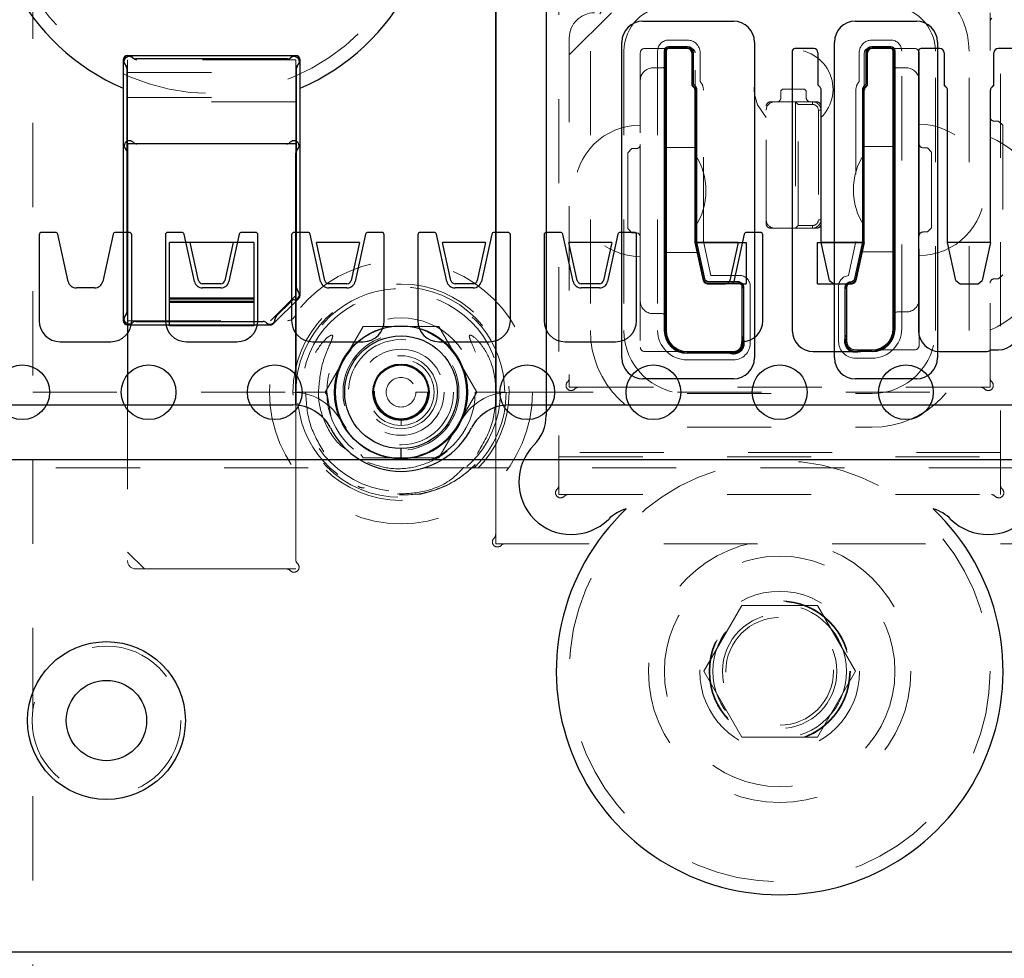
# Model space of a CAD drawing. Header units: inches. Extents: x 1880 to 2363, y -453 to -54.
# Tile 756 of 1056: x 1985.26 to 1986.43, y -68.53 to -67.42. Entities that reach past the tile are written whole.
import ezdxf

# ---------------------------------------------------------------- set-up
doc = ezdxf.new("R2010")
doc.units = ezdxf.units.IN
doc.header["$LTSCALE"] = 0.5
doc.header["$MEASUREMENT"] = 0
doc.linetypes.add('HIDDEN', pattern=[0.225, 0.15, -0.075])
for name, color, linetype in [('APP-M-S', 30, 'Continuous'), ('DIE-M-S', 8, 'Continuous'), ('DIE-M-S2', 1, 'Continuous'), ('DIE-M-S3', 8, 'Continuous'), ('DSS-M-S', 53, 'Continuous'), ('PAD-M-S', 135, 'Continuous'), ('PUN-M-S', 8, 'Continuous'), ('RAI-M-S', 8, 'Continuous'), ('SID-M-D', 42, 'Continuous'), ('ST1-M-S', 193, 'Continuous'), ('ST2-M-S', 193, 'Continuous'), ('SVD-M-S', 8, 'Continuous'), ('SVF-M-S', 8, 'Continuous')]:
    doc.layers.add(name, color=color, linetype=linetype)

# ---------------------------------------------------------------- blocks, each defined once
blk = doc.blocks.new('STRIP')
at = {"layer": 'APP-M-S', "linetype": 'Continuous', "lineweight": 25}
for p, q in [((1948.991, -67.4527), (1948.9685, -67.4527)), ((1949.141, -67.4527), (1949.1185, -67.4527)), ((1949.2325, -67.4527), (1949.21, -67.4527)), ((1949.291, -67.4527), (1949.2685, -67.4527)), ((1949.3825, -67.4527), (1949.36, -67.4527)), ((1948.9655, -67.4557), (1948.9655, -67.7877)), ((1948.996, -67.4577), (1948.996, -67.496)), ((1949.1155, -67.4557), (1949.1155, -67.7877)), ((1949.146, -67.4577), (1949.146, -67.496)), ((1949.205, -67.496), (1949.205, -67.4577)), ((1949.2355, -67.7857), (1949.2355, -67.4557)), ((1949.2655, -67.4557), (1949.2655, -67.7877)), ((1949.296, -67.4577), (1949.296, -67.496)), ((1949.355, -67.496), (1949.355, -67.4577)), ((1948.9985, -67.4985), (1948.996, -67.496)), ((1949.1485, -67.4985), (1949.146, -67.496)), ((1949.205, -67.496), (1949.2026, -67.4985)), ((1949.2985, -67.4985), (1949.296, -67.496)), ((1949.355, -67.496), (1949.3526, -67.4985)), ((1948.9999, -67.683), (1948.9999, -67.502)), ((1949.1499, -67.683), (1949.1499, -67.502)), ((1949.2011, -67.683), (1949.2011, -67.502)), ((1949.2999, -67.683), (1949.2999, -67.502)), ((1949.3511, -67.683), (1949.3511, -67.502)), ((1948.2205, -67.6741), (1948.2205, -67.7761)), ((1948.2398, -67.6711), (1948.2235, -67.6711)), ((1948.255, -67.7294), (1948.2427, -67.6734)), ((1948.3083, -67.6734), (1948.296, -67.7294)), ((1948.3275, -67.6711), (1948.3113, -67.6711)), ((1948.3305, -67.7761), (1948.3305, -67.6741)), ((1948.3705, -67.6741), (1948.3705, -67.7761)), ((1948.3898, -67.6711), (1948.3735, -67.6711)), ((1948.405, -67.7294), (1948.3927, -67.6734)), ((1948.4583, -67.6734), (1948.446, -67.7294)), ((1948.4775, -67.6711), (1948.4613, -67.6711)), ((1948.4805, -67.7761), (1948.4805, -67.6741)), ((1948.5205, -67.6741), (1948.5205, -67.7761)), ((1948.5398, -67.6711), (1948.5235, -67.6711)), ((1948.555, -67.7294), (1948.5427, -67.6734)), ((1948.6083, -67.6734), (1948.596, -67.7294)), ((1948.6275, -67.6711), (1948.6113, -67.6711)), ((1948.6305, -67.7761), (1948.6305, -67.6741)), ((1948.6705, -67.6741), (1948.6705, -67.7761)), ((1948.6898, -67.6711), (1948.6735, -67.6711)), ((1948.705, -67.7294), (1948.6927, -67.6734)), ((1948.7583, -67.6734), (1948.746, -67.7294)), ((1948.7775, -67.6711), (1948.7613, -67.6711)), ((1948.7805, -67.7761), (1948.7805, -67.6741)), ((1948.8205, -67.6741), (1948.8205, -67.7761)), ((1948.8398, -67.6711), (1948.8235, -67.6711)), ((1948.855, -67.7294), (1948.8427, -67.6734)), ((1948.9083, -67.6734), (1948.896, -67.7294)), ((1948.9275, -67.6711), (1948.9113, -67.6711)), ((1948.9305, -67.7761), (1948.9305, -67.6741)), ((1949.0583, -67.6734), (1949.046, -67.7294)), ((1949.0775, -67.6711), (1949.0613, -67.6711)), ((1949.0805, -67.7761), (1949.0805, -67.6741)), ((1948.4099, -67.7283), (1948.3999, -67.683)), ((1948.4511, -67.683), (1948.3999, -67.683)), ((1948.4511, -67.683), (1948.4411, -67.7283)), ((1948.5599, -67.7283), (1948.5499, -67.683)), ((1948.6011, -67.683), (1948.5499, -67.683)), ((1948.6011, -67.683), (1948.5911, -67.7283)), ((1948.7099, -67.7283), (1948.6999, -67.683)), ((1948.7511, -67.683), (1948.6999, -67.683)), ((1948.7511, -67.683), (1948.7411, -67.7283)), ((1948.8599, -67.7283), (1948.8499, -67.683)), ((1948.9011, -67.683), (1948.8499, -67.683)), ((1948.9011, -67.683), (1948.8911, -67.7283)), ((1949.0511, -67.683), (1948.9999, -67.683)), ((1949.0099, -67.7283), (1948.9999, -67.683)), ((1949.0511, -67.683), (1949.0411, -67.7283)), ((1949.2011, -67.683), (1949.1499, -67.683)), ((1949.1599, -67.7283), (1949.1499, -67.683)), ((1949.2011, -67.683), (1949.1911, -67.7283)), ((1949.3511, -67.683), (1949.2999, -67.683)), ((1949.3099, -67.7283), (1949.2999, -67.683)), ((1949.3511, -67.683), (1949.3411, -67.7283)), ((1948.4363, -67.7322), (1948.4148, -67.7322)), ((1948.5863, -67.7322), (1948.5648, -67.7322)), ((1948.7363, -67.7322), (1948.7148, -67.7322)), ((1948.8863, -67.7322), (1948.8648, -67.7322)), ((1949.0099, -67.7283), (1949.0148, -67.7322)), ((1949.0148, -67.7322), (1949.0363, -67.7322)), ((1949.0449, -67.7322), (1949.0363, -67.7322)), ((1949.1599, -67.7283), (1949.1648, -67.7322)), ((1949.1648, -67.7322), (1949.1863, -67.7322)), ((1949.1863, -67.7322), (1949.1911, -67.7283)), ((1949.3099, -67.7283), (1949.3148, -67.7322)), ((1949.3148, -67.7322), (1949.3363, -67.7322)), ((1949.3363, -67.7322), (1949.3411, -67.7283)), ((1948.2863, -67.7372), (1948.2648, -67.7372)), ((1948.4363, -67.7372), (1948.4148, -67.7372)), ((1948.5863, -67.7372), (1948.5648, -67.7372)), ((1948.7363, -67.7372), (1948.7148, -67.7372)), ((1948.8863, -67.7372), (1948.8648, -67.7372)), ((1948.2455, -67.8011), (1948.3055, -67.8011)), ((1948.3955, -67.8011), (1948.4555, -67.8011)), ((1948.5455, -67.8011), (1948.6055, -67.8011)), ((1948.6955, -67.8011), (1948.7555, -67.8011)), ((1948.8455, -67.8011), (1948.9055, -67.8011)), ((1949.0555, -67.8027), (1949.0555, -67.8011)), ((1948.9905, -67.8127), (1949.0455, -67.8127)), ((1949.1405, -67.8127), (1949.1955, -67.8127)), ((1949.2015, -67.8107), (1949.2105, -67.8107)), ((1949.2905, -67.8127), (1949.3455, -67.8127)), ((1949.3515, -67.8107), (1949.3605, -67.8107)), ((1936.8505, -67.9411), (1951.3505, -67.9411))]:
    blk.add_line(p, q, dxfattribs=at)
for centre in [(1948.2005, -67.8611), (1948.3505, -67.8611), (1948.5005, -67.8611), (1948.6505, -67.8611), (1948.8005, -67.8611), (1948.9505, -67.8611), (1949.1005, -67.8611), (1949.2505, -67.8611)]:
    blk.add_circle(centre, 0.0325, dxfattribs=at)
for centre, radius, start, end in [((1948.9685, -67.4557), 0.003, 90, 180), ((1948.991, -67.4577), 0.005, 0, 90), ((1949.1185, -67.4557), 0.003, 90, 180), ((1949.141, -67.4577), 0.005, 0, 90), ((1949.21, -67.4577), 0.005, 90, 180), ((1949.2325, -67.4557), 0.003, 0, 90), ((1949.2685, -67.4557), 0.003, 90, 180), ((1949.291, -67.4577), 0.005, 0, 90), ((1949.36, -67.4577), 0.005, 90, 180), ((1948.9949, -67.502), 0.005, 0, 45), ((1949.1449, -67.502), 0.005, 0, 45), ((1949.2061, -67.502), 0.005, 135, 180), ((1949.2949, -67.502), 0.005, 0, 45), ((1949.3561, -67.502), 0.005, 135, 180), ((1948.2235, -67.6741), 0.003, 90, 180), ((1948.2398, -67.6741), 0.003, 12.4074, 90), ((1948.3113, -67.6741), 0.003, 90, 167.5926), ((1948.3275, -67.6741), 0.003, 0, 90), ((1948.3735, -67.6741), 0.003, 90, 180), ((1948.3898, -67.6741), 0.003, 12.4074, 90), ((1948.4613, -67.6741), 0.003, 90, 167.5926), ((1948.4775, -67.6741), 0.003, 0, 90), ((1948.5235, -67.6741), 0.003, 90, 180), ((1948.5398, -67.6741), 0.003, 12.4074, 90), ((1948.6113, -67.6741), 0.003, 90, 167.5926), ((1948.6275, -67.6741), 0.003, 0, 90), ((1948.6735, -67.6741), 0.003, 90, 180), ((1948.6898, -67.6741), 0.003, 12.4074, 90), ((1948.7613, -67.6741), 0.003, 90, 167.5926), ((1948.7775, -67.6741), 0.003, 0, 90), ((1948.8235, -67.6741), 0.003, 90, 180), ((1948.8398, -67.6741), 0.003, 12.4074, 90), ((1948.9113, -67.6741), 0.003, 90, 167.5926), ((1948.9275, -67.6741), 0.003, 0, 90), ((1949.0613, -67.6741), 0.003, 90, 167.5926), ((1949.0775, -67.6741), 0.003, 0, 90), ((1948.2648, -67.7272), 0.01, 192.4074, 270), ((1948.2863, -67.7272), 0.01, 270, 347.5926), ((1948.4148, -67.7272), 0.01, 192.4074, 270), ((1948.4148, -67.7272), 0.005, 192.4074, 270), ((1948.4363, -67.7272), 0.005, 270, 347.5926), ((1948.4363, -67.7272), 0.01, 270, 347.5926), ((1948.5648, -67.7272), 0.01, 192.4074, 270), ((1948.5648, -67.7272), 0.005, 192.4074, 270), ((1948.5863, -67.7272), 0.005, 270, 347.5926), ((1948.5863, -67.7272), 0.01, 270, 347.5926), ((1948.7148, -67.7272), 0.01, 192.4074, 270), ((1948.7148, -67.7272), 0.005, 192.4074, 270), ((1948.7363, -67.7272), 0.005, 270, 347.5926), ((1948.7363, -67.7272), 0.01, 270, 347.5926), ((1948.8648, -67.7272), 0.01, 192.4074, 270), ((1948.8648, -67.7272), 0.005, 192.4074, 270), ((1948.8863, -67.7272), 0.005, 270, 347.5926), ((1948.8863, -67.7272), 0.01, 270, 347.5926), ((1949.0363, -67.7272), 0.005, 270, 347.5926), ((1949.0363, -67.7272), 0.01, 330, 347.5926), ((1948.2455, -67.7761), 0.025, 180, 270), ((1948.3055, -67.7761), 0.025, 270, 0), ((1948.3955, -67.7761), 0.025, 180, 270), ((1948.4555, -67.7761), 0.025, 270, 0), ((1948.5455, -67.7761), 0.025, 180, 270), ((1948.6055, -67.7761), 0.025, 270, 0), ((1948.6955, -67.7761), 0.025, 180, 270), ((1948.7555, -67.7761), 0.025, 270, 0), ((1948.8455, -67.7761), 0.025, 180, 270), ((1948.9055, -67.7761), 0.025, 270, 0), ((1949.0555, -67.7761), 0.025, 270, 0), ((1948.9905, -67.7877), 0.025, 180, 270), ((1949.1405, -67.7877), 0.025, 180, 270), ((1949.2105, -67.7857), 0.025, 270, 0), ((1949.2905, -67.7877), 0.025, 180, 270), ((1949.3605, -67.7857), 0.025, 270, 0), ((1949.0455, -67.8027), 0.01, 270, 0), ((1949.1955, -67.8027), 0.01, 270, 306.8699), ((1949.3455, -67.8027), 0.01, 270, 306.8699)]:
    blk.add_arc(centre, radius, start, end, dxfattribs=at)

msp = doc.modelspace()

# ---------------------------------------------------------------- linework, layer by layer
at = {"layer": 'DIE-M-S', "linetype": 'Continuous', "lineweight": 25}
for p, q in [((1985.82856, -67.27702), (1985.82856, -67.87878)), ((1985.5801, -67.56607), (1985.40201, -67.56607)), ((1985.39106, -67.57702), (1985.39106, -67.87617)), ((1985.59106, -67.87628), (1985.59106, -67.57702))]:
    msp.add_line(p, q, dxfattribs=at)
at = {"layer": 'DIE-M-S', "linetype": 'HIDDEN', "lineweight": 18}
for p, q in [((1985.39106, -67.87617), (1985.39106, -68.06107)), ((1985.59106, -68.06011), (1985.59106, -67.87628)), ((1985.82856, -67.87878), (1985.82856, -68.03011)), ((1985.83951, -68.04107), (1986.47356, -68.04107)), ((1985.40106, -68.07107), (1985.5801, -68.07107))]:
    msp.add_line(p, q, dxfattribs=at)
at = {"layer": 'DIE-M-S', "linetype": 'Continuous', "lineweight": 25}
msp.add_circle((1985.71606, -67.86107), 0.079, dxfattribs=at)
for centre, start, end in [((1985.39318, -67.56819), 42.59227, 227.40773), ((1985.40201, -67.56007), 222.59227, 270), ((1985.5801, -67.56007), 270, 317.40773), ((1985.58894, -67.56819), 312.59227, 137.40773), ((1985.38506, -67.57702), 0, 47.40773), ((1985.59706, -67.57702), 132.59227, 180)]:
    msp.add_arc(centre, 0.006, start, end, dxfattribs=at)
at = {"layer": 'DIE-M-S', "linetype": 'HIDDEN', "lineweight": 18}
for centre, radius, start, end in [((1985.83068, -68.03894), 0.006, 132.59227, 317.40773), ((1985.82256, -68.03011), 0.006, 312.59227, 0), ((1985.83951, -68.04707), 0.006, 90, 137.40773), ((1985.40106, -68.06107), 0.01, 180, 270), ((1985.59706, -68.06011), 0.006, 180, 227.40773), ((1985.5801, -68.07707), 0.006, 42.59227, 90), ((1985.58894, -68.06894), 0.006, 222.59227, 47.40773)]:
    msp.add_arc(centre, radius, start, end, dxfattribs=at)
at = {"layer": 'DIE-M-S2', "linetype": 'Continuous', "lineweight": 25}
for p, q in [((1985.82856, -67.87878), (1985.82856, -67.26607)), ((1986.05653, -67.45051), (1986.03406, -67.45051)), ((1986.29806, -67.45051), (1986.27559, -67.45051)), ((1986.02889, -67.45568), (1986.02889, -67.78768)), ((1986.0637, -67.49509), (1986.0637, -67.45768)), ((1986.26842, -67.45768), (1986.26842, -67.49509)), ((1986.30323, -67.78568), (1986.30323, -67.45568)), ((1986.06554, -67.49692), (1986.0637, -67.49509)), ((1986.26842, -67.49509), (1986.26658, -67.49692)), ((1986.06764, -67.68276), (1986.06764, -67.50199)), ((1986.26448, -67.50199), (1986.26448, -67.68276)), ((1985.39106, -67.56607), (1985.39106, -67.87617)), ((1985.59106, -67.56607), (1985.39106, -67.56607)), ((1985.59106, -67.56607), (1985.59106, -67.87628)), ((1985.54106, -67.68299), (1985.44106, -67.68299)), ((1985.44106, -67.78233), (1985.44106, -67.68299)), ((1985.54106, -67.68299), (1985.54106, -67.78233)), ((1986.07755, -67.72782), (1986.06764, -67.68276)), ((1986.06769, -67.68299), (1986.12606, -67.68299)), ((1986.12606, -67.68299), (1986.12606, -67.73221)), ((1986.21106, -67.68299), (1986.26443, -67.68299)), ((1986.21106, -67.73221), (1986.21106, -67.68299)), ((1986.26448, -67.68276), (1986.25457, -67.72782)), ((1986.08031, -67.73004), (1986.07755, -67.72782)), ((1986.11806, -67.73004), (1986.08031, -67.73004)), ((1986.12227, -67.73221), (1986.11806, -67.73004)), ((1986.12227, -67.73221), (1986.12606, -67.73221)), ((1986.21106, -67.73221), (1986.24505, -67.73221)), ((1986.24861, -67.73033), (1986.24505, -67.73221)), ((1986.25205, -67.73003), (1986.24861, -67.73033)), ((1986.25457, -67.72782), (1986.25205, -67.73003)), ((1986.12323, -67.73521), (1986.12323, -67.80268)), ((1986.24389, -67.80068), (1986.24389, -67.73548)), ((1985.54106, -67.74943), (1985.44106, -67.74943)), ((1985.54106, -67.75443), (1985.44106, -67.75443)), ((1985.54106, -67.78233), (1985.44106, -67.78233)), ((1986.11106, -67.81485), (1986.05606, -67.81485)), ((1986.27606, -67.81285), (1986.25606, -67.81285))]:
    msp.add_line(p, q, dxfattribs=at)
at = {"layer": 'DIE-M-S2', "linetype": 'HIDDEN', "lineweight": 18}
for p, q in [((1985.39106, -67.87617), (1985.39106, -68.05107)), ((1985.59106, -67.87628), (1985.59106, -68.07107)), ((1985.82856, -68.04107), (1985.82856, -67.87878)), ((1985.82856, -68.04107), (1986.45356, -68.04107)), ((1985.41106, -68.07107), (1985.39106, -68.05107)), ((1985.59106, -68.07107), (1985.41106, -68.07107))]:
    msp.add_line(p, q, dxfattribs=at)
at = {"layer": 'DIE-M-S2', "linetype": 'Continuous', "lineweight": 25}
for centre, radius, start, end in [((1986.03406, -67.45568), 0.00517, 90, 180), ((1986.05653, -67.45768), 0.00717, 0, 90), ((1986.27559, -67.45768), 0.00717, 90, 180), ((1986.29806, -67.45568), 0.00517, 0, 90), ((1986.06047, -67.50199), 0.00717, 0, 45), ((1986.27165, -67.50199), 0.00717, 135, 180), ((1986.11806, -67.73521), 0.00517, 0, 35.46923), ((1986.24906, -67.73548), 0.00517, 140.75669, 180), ((1986.05606, -67.78768), 0.02717, 180, 270), ((1986.27606, -67.78568), 0.02717, 270, 0), ((1986.11106, -67.80268), 0.01217, 270, 0), ((1986.25606, -67.80068), 0.01217, 180, 270)]:
    msp.add_arc(centre, radius, start, end, dxfattribs=at)
at = {"layer": 'DIE-M-S3', "linetype": 'HIDDEN', "lineweight": 18}
for p, q in [((1986.05653, -67.44268), (1986.03406, -67.44268)), ((1986.29806, -67.44268), (1986.27559, -67.44268)), ((1985.98106, -67.45568), (1985.98106, -67.78768)), ((1986.02106, -67.45568), (1986.02106, -67.78768)), ((1986.07153, -67.49187), (1986.07153, -67.45768)), ((1986.26059, -67.45768), (1986.26059, -67.49187)), ((1986.31106, -67.78568), (1986.31106, -67.45568)), ((1986.35106, -67.78768), (1986.35106, -67.45568)), ((1986.07547, -67.68191), (1986.07547, -67.50199)), ((1986.25665, -67.50199), (1986.25665, -67.68191)), ((1986.08433, -67.72221), (1986.07547, -67.68191)), ((1986.25665, -67.68191), (1986.24771, -67.72255)), ((1986.11806, -67.72221), (1986.08433, -67.72221)), ((1986.13106, -67.80268), (1986.13106, -67.73521)), ((1986.23606, -67.73548), (1986.23606, -67.80068)), ((1986.05606, -67.82268), (1986.11106, -67.82268)), ((1986.25606, -67.82068), (1986.27606, -67.82068)), ((1985.74952, -67.86107), (1985.74952, -67.86107)), ((1985.75937, -67.86107), (1985.75937, -67.86107)), ((1985.78496, -67.86107), (1985.78496, -67.86107)), ((1985.7948, -67.86107), (1985.7948, -67.86107)), ((1986.05606, -67.86268), (1986.27606, -67.86268)), ((1985.71606, -67.97918), (1985.71606, -67.97918))]:
    msp.add_line(p, q, dxfattribs=at)
for radius in [0.125, 0.11811, 0.0689, 0.04331]:
    msp.add_circle((1985.71606, -67.86107), radius, dxfattribs=at)
at = {"layer": 'DIE-M-S3', "linetype": 'Continuous', "lineweight": 25}
for radius in [0.07874, 0.06693, 0.03346]:
    msp.add_circle((1985.71606, -67.86107), radius, dxfattribs=at)
at = {"layer": 'DIE-M-S3', "linetype": 'HIDDEN', "lineweight": 18}
for centre, radius, start, end in [((1986.03406, -67.45568), 0.053, 90, 180), ((1986.29806, -67.45568), 0.053, 0, 90), ((1986.03406, -67.45568), 0.013, 90, 180), ((1986.05653, -67.45768), 0.015, 0, 90), ((1986.27559, -67.45768), 0.015, 90, 180), ((1986.29806, -67.45568), 0.013, 0, 90), ((1986.06047, -67.50199), 0.015, 0, 42.47833), ((1986.27165, -67.50199), 0.015, 137.52167, 180), ((1986.11806, -67.73521), 0.013, 0, 90), ((1986.24906, -67.73548), 0.013, 95.96235, 180), ((1986.05606, -67.78768), 0.075, 180, 270), ((1986.05606, -67.78768), 0.035, 180, 270), ((1986.27606, -67.78568), 0.035, 270, 0), ((1986.27606, -67.78768), 0.075, 270, 0), ((1986.11106, -67.80268), 0.02, 270, 0), ((1986.25606, -67.80068), 0.02, 180, 270)]:
    msp.add_arc(centre, radius, start, end, dxfattribs=at)
at = {"layer": 'DIE-M-S3', "linetype": 'Continuous', "lineweight": 25}
msp.add_open_spline([(1985.71606, -67.93981), (1985.71606, -67.9396), (1985.71606, -67.93916), (1985.71606, -67.93597), (1985.71606, -67.932), (1985.71606, -67.92929), (1985.71606, -67.92799)], degree=3, knots=[0, 0, 0, 0, 0.2702613, 0.5624294, 0.7897364, 1, 1, 1, 1], dxfattribs=at)
at = {"layer": 'DSS-M-S', "linetype": 'HIDDEN', "lineweight": 18}
for p, q in [((1985.94106, -67.45568), (1985.94106, -67.78768)), ((1986.39106, -67.78768), (1986.39106, -67.45568)), ((1986.05606, -67.90268), (1986.27606, -67.90268))]:
    msp.add_line(p, q, dxfattribs=at)
msp.add_circle((1985.71606, -67.86107), 0.1285, dxfattribs=at)
for centre, radius, start, end in [((1986.03406, -67.45568), 0.093, 90, 180), ((1986.29806, -67.45568), 0.093, 0, 90), ((1986.05606, -67.78768), 0.115, 180, 270), ((1986.27606, -67.78768), 0.115, 270, 0)]:
    msp.add_arc(centre, radius, start, end, dxfattribs=at)
at = {"layer": 'PAD-M-S', "linetype": 'HIDDEN', "lineweight": 18}
for p, q in [((1986.42856, -67.98268), (1986.42856, -67.28268)), ((1985.90356, -67.31268), (1985.90356, -67.98268)), ((1986.06047, -67.45268), (1986.00547, -67.45268)), ((1986.32665, -67.45268), (1986.27165, -67.45268)), ((1986.00047, -67.45768), (1986.00047, -67.54368)), ((1986.06547, -67.57856), (1986.06547, -67.45768)), ((1986.26665, -67.45768), (1986.26665, -67.57756)), ((1986.33165, -67.54268), (1986.33165, -67.45768)), ((1985.39106, -67.47702), (1985.39106, -67.76511)), ((1985.5801, -67.46607), (1985.40201, -67.46607)), ((1985.59106, -67.76607), (1985.59106, -67.47702)), ((1986.00047, -67.56668), (1986.00047, -67.67668)), ((1986.33165, -67.67568), (1986.33165, -67.56568)), ((1986.06547, -67.68299), (1986.06547, -67.6648)), ((1986.26665, -67.6638), (1986.26665, -67.68299)), ((1986.07543, -67.72828), (1986.06547, -67.68299)), ((1986.26665, -67.68299), (1986.25669, -67.72828)), ((1986.00047, -67.69968), (1986.00047, -67.80768)), ((1986.33165, -67.80568), (1986.33165, -67.69868)), ((1986.11541, -67.73221), (1986.08031, -67.73221)), ((1986.25224, -67.73219), (1986.25143, -67.73226)), ((1986.12106, -67.79437), (1986.12106, -67.73785)), ((1986.24606, -67.73812), (1986.24606, -67.79237)), ((1985.40201, -67.77607), (1985.58106, -67.77607)), ((1986.00547, -67.81268), (1986.10275, -67.81268)), ((1986.26437, -67.81068), (1986.32665, -67.81068)), ((1986.42856, -67.93268), (1985.90356, -67.93268)), ((1985.90356, -67.93768), (1986.42856, -67.93768)), ((1985.90356, -67.98268), (1986.42856, -67.98268))]:
    msp.add_line(p, q, dxfattribs=at)
msp.add_circle((1986.16606, -68.19268), 0.068, dxfattribs=at)
for centre, radius, start, end in [((1986.00547, -67.45768), 0.005, 90, 180), ((1986.06047, -67.45768), 0.005, 0, 90), ((1986.27165, -67.45768), 0.005, 90, 180), ((1986.32665, -67.45768), 0.005, 0, 90), ((1985.39318, -67.46819), 0.006, 42.59227, 227.40773), ((1985.40201, -67.46007), 0.006, 222.59227, 270), ((1985.5801, -67.46007), 0.006, 270, 317.40773), ((1985.58894, -67.46819), 0.006, 312.59227, 137.40773), ((1985.38506, -67.47702), 0.006, 0, 47.40773), ((1985.59706, -67.47702), 0.006, 132.59227, 180), ((1986.00047, -67.62168), 0.078, 90, 270), ((1986.33165, -67.62068), 0.078, 270, 90), ((1986.00047, -67.62168), 0.078, 326.44269, 33.55731), ((1986.33165, -67.62068), 0.078, 146.44269, 213.55731), ((1986.08031, -67.72721), 0.005, 192.40742, 270), ((1986.11806, -67.73521), 0.004, 318.59038, 131.40962), ((1986.24906, -67.73548), 0.004, 53.59038, 221.40962), ((1986.2518, -67.72721), 0.005, 275, 347.59258), ((1985.39318, -67.77394), 0.006, 132.59227, 317.40773), ((1985.38506, -67.76511), 0.006, 312.59227, 0), ((1985.58106, -67.76607), 0.01, 270, 0), ((1985.40201, -67.78207), 0.006, 90, 137.40773), ((1986.25606, -67.80068), 0.013, 140.28486, 309.71514), ((1986.11106, -67.80268), 0.013, 230.28486, 39.71514), ((1986.00547, -67.80768), 0.005, 180, 270), ((1986.32665, -67.80568), 0.005, 270, 0), ((1985.90568, -67.98056), 0.006, 132.59227, 317.40773), ((1985.89756, -67.97172), 0.006, 312.59227, 0), ((1986.42644, -67.98056), 0.006, 222.59227, 47.40773), ((1986.43456, -67.97172), 0.006, 180, 227.40773), ((1985.91451, -67.98868), 0.006, 90, 137.40773), ((1986.4176, -67.98868), 0.006, 42.59227, 90)]:
    msp.add_arc(centre, radius, start, end, dxfattribs=at)
at = {"layer": 'PUN-M-S', "linetype": 'HIDDEN', "lineweight": 18}
for p, q in [((1986.05653, -67.45268), (1986.03406, -67.45268)), ((1986.29806, -67.45268), (1986.27559, -67.45268)), ((1986.03106, -67.45568), (1986.03106, -67.78768)), ((1986.06153, -67.49599), (1986.06153, -67.45768)), ((1986.27059, -67.45768), (1986.27059, -67.49599)), ((1986.30106, -67.78568), (1986.30106, -67.45568)), ((1985.39106, -67.46607), (1985.39106, -67.77607)), ((1985.59106, -67.46607), (1985.39106, -67.46607)), ((1985.59106, -67.74607), (1985.59106, -67.46607)), ((1986.02606, -67.47568), (1986.01547, -67.47568)), ((1986.30606, -67.47568), (1986.31665, -67.47568)), ((1985.39106, -67.48107), (1985.59106, -67.48107)), ((1986.00047, -67.75268), (1986.00047, -67.49068)), ((1986.064, -67.49846), (1986.06153, -67.49599)), ((1986.27059, -67.49599), (1986.26811, -67.49846)), ((1986.33165, -67.49068), (1986.33165, -67.75068)), ((1985.39106, -67.51107), (1985.59106, -67.51107)), ((1986.06547, -67.68299), (1986.06547, -67.50199)), ((1986.26665, -67.50199), (1986.26665, -67.68299)), ((1985.59106, -67.51607), (1985.39106, -67.51607)), ((1986.03106, -67.57018), (1986.06547, -67.57018)), ((1986.26665, -67.56918), (1986.30106, -67.56918)), ((1986.33665, -67.57068), (1986.34165, -67.57068)), ((1986.34665, -67.57568), (1986.34165, -67.57068)), ((1985.99047, -67.57168), (1985.98547, -67.57668)), ((1985.98547, -67.66668), (1985.98547, -67.57668)), ((1985.99547, -67.57168), (1985.99047, -67.57168)), ((1986.34665, -67.57568), (1986.34665, -67.66568)), ((1985.98547, -67.66668), (1985.99047, -67.67168)), ((1985.99547, -67.67168), (1985.99047, -67.67168)), ((1986.33665, -67.67068), (1986.34165, -67.67068)), ((1986.34165, -67.67068), (1986.34665, -67.66568)), ((1985.54106, -67.68299), (1985.44106, -67.68299)), ((1985.44106, -67.68299), (1985.44106, -67.77607)), ((1985.54106, -67.77607), (1985.54106, -67.68299)), ((1986.07543, -67.72828), (1986.06547, -67.68299)), ((1986.26665, -67.68299), (1986.25669, -67.72828)), ((1986.06815, -67.69518), (1986.03106, -67.69518)), ((1986.30106, -67.69418), (1986.26419, -67.69418)), ((1986.11806, -67.73221), (1986.08031, -67.73221)), ((1986.25224, -67.73219), (1986.2488, -67.73249)), ((1985.56106, -67.77607), (1985.59106, -67.74607)), ((1986.12106, -67.80268), (1986.12106, -67.73521)), ((1986.24606, -67.73548), (1986.24606, -67.80068)), ((1985.54106, -67.75052), (1985.44106, -67.75052)), ((1985.54106, -67.75298), (1985.44106, -67.75298)), ((1986.02606, -67.76768), (1986.01547, -67.76768)), ((1986.30606, -67.76568), (1986.31665, -67.76568)), ((1985.39106, -67.77607), (1985.56106, -67.77607)), ((1986.05606, -67.81268), (1986.11106, -67.81268)), ((1986.25606, -67.81068), (1986.27606, -67.81068))]:
    msp.add_line(p, q, dxfattribs=at)
for centre, radius, start, end in [((1986.03406, -67.45568), 0.003, 90, 180), ((1986.05653, -67.45768), 0.005, 0, 90), ((1986.27559, -67.45768), 0.005, 90, 180), ((1986.29806, -67.45568), 0.003, 0, 90), ((1986.01547, -67.49068), 0.015, 90, 180), ((1986.02606, -67.47068), 0.005, 270, 0), ((1986.30606, -67.47068), 0.005, 180, 270), ((1986.31665, -67.49068), 0.015, 0, 90), ((1986.06047, -67.50199), 0.005, 0, 45), ((1986.27165, -67.50199), 0.005, 135, 180), ((1985.99547, -67.56668), 0.005, 270, 0), ((1986.33665, -67.56568), 0.005, 180, 270), ((1985.99547, -67.67668), 0.005, 0, 90), ((1986.33665, -67.67568), 0.005, 90, 180), ((1986.08031, -67.72721), 0.005, 192.40742, 270), ((1986.11806, -67.73521), 0.003, 0, 90), ((1986.24906, -67.73548), 0.003, 95, 180), ((1986.2518, -67.72721), 0.005, 275, 347.59258), ((1986.01547, -67.75268), 0.015, 180, 270), ((1986.31665, -67.75068), 0.015, 270, 0), ((1986.02606, -67.77268), 0.005, 0, 90), ((1986.30606, -67.77068), 0.005, 90, 180), ((1986.05606, -67.78768), 0.025, 180, 270), ((1986.27606, -67.78568), 0.025, 270, 0), ((1986.11106, -67.80268), 0.01, 270, 0), ((1986.25606, -67.80068), 0.01, 180, 270)]:
    msp.add_arc(centre, radius, start, end, dxfattribs=at)
at = {"layer": 'RAI-M-S', "linetype": 'Continuous', "lineweight": 25}
for p, q in [((1984.83406, -67.87617), (1985.58761, -67.87617)), ((1985.8445, -67.87617), (1986.48761, -67.87617)), ((1984.83406, -68.52617), (1988.34806, -68.52617))]:
    msp.add_line(p, q, dxfattribs=at)
at = {"layer": 'RAI-M-S', "linetype": 'HIDDEN', "lineweight": 18}
for p, q in [((1984.90591, -67.95107), (1985.68893, -67.95107)), ((1985.74319, -67.95107), (1986.58893, -67.95107))]:
    msp.add_line(p, q, dxfattribs=at)
at = {"layer": 'RAI-M-S', "linetype": 'Continuous', "lineweight": 25}
msp.add_circle((1985.36606, -68.25117), 0.09375, dxfattribs=at)
for centre, radius, start, end in [((1985.58761, -67.92617), 0.05, 26.87743, 90), ((1985.8445, -67.92617), 0.05, 90, 153.12257), ((1985.71606, -67.86107), 0.094, 206.87743, 333.12257)]:
    msp.add_arc(centre, radius, start, end, dxfattribs=at)
at = {"layer": 'ST1-M-S', "linetype": 'Continuous', "lineweight": 25}
for p, q in [((1985.88856, -67.37678), (1985.88856, -67.88858)), ((1986.00356, -67.42018), (1986.11106, -67.42018)), ((1986.25606, -67.42018), (1986.32856, -67.42018)), ((1985.97856, -67.82018), (1985.97856, -67.44518)), ((1986.13606, -67.44518), (1986.13606, -67.82018)), ((1986.23106, -67.82018), (1986.23106, -67.44518)), ((1986.35356, -67.44518), (1986.35356, -67.82018)), ((1985.39106, -67.46107), (1985.59106, -67.46107)), ((1985.38606, -67.46607), (1985.38606, -67.77607)), ((1985.59606, -67.74607), (1985.59606, -67.46607)), ((1985.56459, -67.7796), (1985.59459, -67.7496)), ((1985.39106, -67.78107), (1985.56106, -67.78107)), ((1986.11106, -67.84518), (1986.00356, -67.84518)), ((1986.32856, -67.84518), (1986.25606, -67.84518))]:
    msp.add_line(p, q, dxfattribs=at)
for centre, radius, start, end in [((1985.49106, -67.25607), 0.2655, 293.29593, 246.70407), ((1986.00356, -67.44518), 0.025, 90, 180), ((1986.11106, -67.44518), 0.025, 0, 90), ((1986.25606, -67.44518), 0.025, 90, 180), ((1986.32856, -67.44518), 0.025, 0, 90), ((1985.39106, -67.46607), 0.005, 90, 180), ((1985.59106, -67.46607), 0.005, 360, 90), ((1985.59106, -67.74607), 0.005, 315, 0), ((1985.39106, -67.77607), 0.005, 180, 270), ((1985.56106, -67.77607), 0.005, 270, 315), ((1986.00356, -67.82018), 0.025, 180, 270), ((1986.11106, -67.82018), 0.025, 270, 0), ((1986.25606, -67.82018), 0.025, 180, 270), ((1986.32856, -67.82018), 0.025, 270, 0), ((1985.83856, -67.88858), 0.05, 315.32539, 0), ((1985.91856, -67.96768), 0.0625, 135.32539, 314.67461), ((1986.41356, -67.96768), 0.0625, 225.32539, 44.67461), ((1986.16606, -68.19268), 0.2655, 133.35957, 46.64043), ((1985.99766, -68.04768), 0.05, 106.11943, 134.67461), ((1986.33446, -68.04768), 0.05, 45.32539, 73.88057)]:
    msp.add_arc(centre, radius, start, end, dxfattribs=at)
at = {"layer": 'ST2-M-S', "linetype": 'HIDDEN', "lineweight": 18}
for p, q in [((1985.27856, -65.74107), (1985.27856, -68.99107)), ((1985.96606, -67.41018), (1985.91606, -67.46018)), ((1986.41606, -67.85518), (1986.41606, -67.41018)), ((1985.91606, -67.44018), (1985.91606, -67.85518)), ((1986.13606, -67.50698), (1986.13955, -67.5197)), ((1986.16956, -67.50107), (1986.16756, -67.50307)), ((1986.16756, -67.51107), (1986.16756, -67.50307)), ((1986.16956, -67.50107), (1986.19556, -67.50107)), ((1986.19756, -67.50307), (1986.19556, -67.50107)), ((1986.19756, -67.51107), (1986.19756, -67.50307)), ((1986.13955, -67.5197), (1986.15006, -67.53484)), ((1986.15006, -67.66107), (1986.15006, -67.52107)), ((1986.15506, -67.51607), (1986.21006, -67.51607)), ((1986.18506, -67.51607), (1986.18506, -67.66607)), ((1986.18506, -67.51607), (1986.18806, -67.51907)), ((1986.18806, -67.51907), (1986.20506, -67.51907)), ((1986.18806, -67.66307), (1986.18806, -67.51907)), ((1986.20506, -67.51907), (1986.20506, -67.51607)), ((1986.21506, -67.52107), (1986.21506, -67.66107)), ((1986.21206, -67.52607), (1986.21506, -67.52607)), ((1986.21206, -67.52607), (1986.21206, -67.65607)), ((1986.42106, -67.53893), (1986.42606, -67.53893)), ((1986.43106, -67.54393), (1986.42606, -67.53893)), ((1986.43106, -67.54393), (1986.43106, -67.72143)), ((1986.18506, -67.66607), (1986.18806, -67.66307)), ((1986.20506, -67.66307), (1986.18806, -67.66307)), ((1986.20506, -67.66607), (1986.20506, -67.66307)), ((1986.21206, -67.65607), (1986.21506, -67.65607)), ((1986.21006, -67.66607), (1986.15506, -67.66607)), ((1986.42606, -67.72643), (1986.43106, -67.72143)), ((1986.42106, -67.72643), (1986.42606, -67.72643)), ((1985.71606, -67.80988), (1985.71606, -67.80988)), ((1985.71606, -67.82957), (1985.71606, -67.82957)), ((1985.27856, -67.86117), (1985.58761, -67.86117)), ((1985.73367, -67.86107), (1985.74755, -67.86107)), ((1985.8445, -67.86117), (1986.48761, -67.86117)), ((1985.91606, -67.85518), (1986.41606, -67.85518))]:
    msp.add_line(p, q, dxfattribs=at)
at = {"layer": 'ST2-M-S', "linetype": 'Continuous', "lineweight": 25}
for p, q in [((1986.05307, -67.45218), (1986.03689, -67.45218)), ((1986.29523, -67.45218), (1986.27905, -67.45218)), ((1985.5811, -67.46507), (1985.40101, -67.46507)), ((1986.03056, -67.45851), (1986.03056, -67.78047)), ((1986.06203, -67.49578), (1986.06203, -67.46114)), ((1986.27009, -67.46114), (1986.27009, -67.49578)), ((1986.30156, -67.77847), (1986.30156, -67.45851)), ((1985.39006, -67.47602), (1985.39006, -67.76611)), ((1985.59206, -67.73714), (1985.59206, -67.47602)), ((1986.06436, -67.49811), (1986.06203, -67.49578)), ((1986.13606, -67.49515), (1986.13569, -67.50167)), ((1986.27009, -67.49578), (1986.26776, -67.49811)), ((1986.06597, -67.68294), (1986.06597, -67.50199)), ((1986.13569, -67.50167), (1986.13606, -67.50698)), ((1986.26615, -67.50199), (1986.26615, -67.68294)), ((1986.07592, -67.72817), (1986.06597, -67.68294)), ((1986.26615, -67.68294), (1986.2562, -67.72817)), ((1986.11523, -67.73171), (1986.08031, -67.73171)), ((1986.2522, -67.73169), (1986.25157, -67.73174)), ((1986.12156, -67.79799), (1986.12156, -67.73804)), ((1986.24556, -67.73831), (1986.24556, -67.79599)), ((1985.56808, -67.77046), (1985.58546, -67.75308)), ((1985.40101, -67.77707), (1985.55214, -67.77707)), ((1986.06327, -67.81318), (1986.10637, -67.81318)), ((1986.26075, -67.81118), (1986.26885, -67.81118))]:
    msp.add_line(p, q, dxfattribs=at)
at = {"layer": 'ST2-M-S', "linetype": 'HIDDEN', "lineweight": 18}
for radius in [0.0625, 0.05118, 0.03937, 0.0315, 0.0315, 0.01761]:
    msp.add_circle((1985.71606, -67.86107), radius, dxfattribs=at)
for centre, radius, start, end in [((1985.94606, -67.44018), 0.03, 90, 180), ((1986.42206, -67.42114), 0.006, 132.59227, 180), ((1986.18256, -67.50107), 0.04688, 313.89455, 172.74775), ((1986.16256, -67.51107), 0.005, 270, 0), ((1986.20256, -67.51107), 0.005, 180, 270), ((1986.15506, -67.52107), 0.005, 90, 180), ((1986.16006, -67.52607), 0.01, 90, 180), ((1986.20506, -67.52607), 0.01, 0, 90), ((1986.20506, -67.52607), 0.007, 0, 90), ((1986.21006, -67.52107), 0.005, 0, 90), ((1986.42106, -67.53393), 0.005, 180, 270), ((1986.36606, -67.67268), 0.125, 293.57818, 66.42182), ((1986.16006, -67.65607), 0.01, 180, 270), ((1986.15506, -67.66107), 0.005, 180, 270), ((1986.20506, -67.65607), 0.01, 270, 0), ((1986.20506, -67.65607), 0.007, 270, 0), ((1986.21006, -67.66107), 0.005, 270, 0), ((1986.42106, -67.73143), 0.005, 90, 180), ((1985.91818, -67.85306), 0.006, 132.59227, 317.40773), ((1985.91006, -67.84422), 0.006, 312.59227, 0), ((1986.41394, -67.85306), 0.006, 222.59227, 47.40773), ((1986.42206, -67.84422), 0.006, 180, 227.40773), ((1985.58761, -67.92617), 0.065, 26.87743, 90), ((1985.8445, -67.92617), 0.065, 90, 153.12257), ((1985.92701, -67.86118), 0.006, 90, 137.40773), ((1986.4051, -67.86118), 0.006, 42.59227, 90), ((1985.71606, -67.86107), 0.079, 206.87743, 333.12257)]:
    msp.add_arc(centre, radius, start, end, dxfattribs=at)
at = {"layer": 'ST2-M-S', "linetype": 'Continuous', "lineweight": 25}
for centre, radius, start, end in [((1986.03406, -67.45568), 0.0045, 51.05756, 218.94244), ((1986.05653, -67.45768), 0.0065, 327.79577, 122.20423), ((1986.27559, -67.45768), 0.0065, 57.79577, 212.20423), ((1986.29806, -67.45568), 0.0045, 321.05756, 128.94244), ((1985.39218, -67.46719), 0.006, 42.59227, 227.40773), ((1985.40101, -67.45907), 0.006, 222.59227, 270), ((1985.5811, -67.45907), 0.006, 270, 317.40773), ((1985.58994, -67.46719), 0.006, 312.59227, 137.40773), ((1985.38406, -67.47602), 0.006, 0, 47.40773), ((1985.59806, -67.47602), 0.006, 132.59227, 180), ((1986.06047, -67.50199), 0.0055, 0, 45), ((1986.27165, -67.50199), 0.0055, 135, 180), ((1986.08031, -67.72721), 0.0045, 192.40742, 270), ((1986.11806, -67.73521), 0.0045, 321.05756, 128.94244), ((1986.24906, -67.73548), 0.0045, 56.05756, 218.94244), ((1986.2518, -67.72721), 0.0045, 275, 347.59258), ((1985.58929, -67.74533), 0.006, 271.96776, 43.03224), ((1985.59806, -67.73714), 0.006, 180, 223.03224), ((1985.5897, -67.75732), 0.006, 91.96776, 135), ((1985.38406, -67.76611), 0.006, 312.59227, 0), ((1985.39218, -67.77494), 0.006, 132.59227, 317.40773), ((1985.40101, -67.78307), 0.006, 90, 137.40773), ((1985.55214, -67.78307), 0.006, 46.96776, 90), ((1985.56032, -67.77429), 0.006, 226.96776, 358.03224), ((1985.57232, -67.77471), 0.006, 135, 178.03224), ((1986.05606, -67.78768), 0.0265, 164.20972, 285.79028), ((1986.27606, -67.78568), 0.0265, 254.20972, 15.79028), ((1986.11106, -67.80268), 0.0115, 245.92939, 24.07061), ((1986.25606, -67.80068), 0.0115, 155.92939, 294.07061)]:
    msp.add_arc(centre, radius, start, end, dxfattribs=at)
at = {"layer": 'ST2-M-S', "linetype": 'HIDDEN', "lineweight": 18}
msp.add_open_spline([(1985.71606, -67.90044), (1985.71606, -67.89932), (1985.71606, -67.897), (1985.71606, -67.89436), (1985.71606, -67.89282), (1985.71606, -67.89265), (1985.71606, -67.89256)], degree=3, knots=[0, 0, 0, 0, 0.2702613, 0.5624294, 0.7897364, 1, 1, 1, 1], dxfattribs=at)
at = {"layer": 'SVD-M-S', "linetype": 'HIDDEN', "lineweight": 18}
for p, q in [((1985.62588, -67.86107), (1985.67097, -67.78297)), ((1985.67097, -67.78297), (1985.76115, -67.78297)), ((1985.76115, -67.78297), (1985.80624, -67.86107)), ((1985.62781, -67.86107), (1985.59281, -67.86107)), ((1985.62863, -67.86583), (1985.62588, -67.86107)), ((1985.63256, -67.88874), (1985.62781, -67.86107)), ((1985.80624, -67.86107), (1985.76115, -67.93917)), ((1985.83931, -67.86107), (1985.80439, -67.86107)), ((1985.76796, -67.93303), (1985.74952, -67.94233)), ((1985.67097, -67.93917), (1985.6685, -67.93489)), ((1985.76115, -67.93917), (1985.67097, -67.93917))]:
    msp.add_line(p, q, dxfattribs=at)
for centre, radius in [((1985.71606, -67.86107), 0.15625), ((1985.71606, -67.86107), 0.08825), ((1985.71606, -67.86107), 0.078), ((1985.36606, -68.25117), 0.0885)]:
    msp.add_circle(centre, radius, dxfattribs=at)
at = {"layer": 'SVD-M-S', "linetype": 'Continuous', "lineweight": 25}
msp.add_circle((1985.36606, -68.25117), 0.04775, dxfattribs=at)
at = {"layer": 'SVD-M-S', "linetype": 'HIDDEN', "lineweight": 18}
msp.add_arc((1985.71606, -67.86107), 0.12325, 360, 315.72721, dxfattribs=at)
for points, knots in [([(1985.61794, -67.86107), (1985.61894, -67.84923), (1985.62045, -67.83152), (1985.6279, -67.81229), (1985.632, -67.80301), (1985.63395, -67.79836), (1985.63471, -67.79594), (1985.6349, -67.7947), (1985.63484, -67.79403), (1985.6347, -67.79363), (1985.63446, -67.79338), (1985.63417, -67.79323), (1985.6337, -67.79318), (1985.63253, -67.79343), (1985.62879, -67.7956), (1985.61982, -67.80457), (1985.60811, -67.8243), (1985.603, -67.84581), (1985.60273, -67.85887), (1985.60268, -67.86107)], [0, 0, 0, 0, 0.23796142, 0.35586481, 0.41395627, 0.44300957, 0.45767228, 0.46502019, 0.46814497, 0.47130467, 0.47318958, 0.47507535, 0.47774085, 0.48267955, 0.49891534, 0.56383282, 0.73653813, 0.95560216, 1, 1, 1, 1]), ([(1985.82944, -67.86107), (1985.82837, -67.84982), (1985.82646, -67.82967), (1985.81454, -67.80768), (1985.80496, -67.79689), (1985.80016, -67.79367), (1985.79874, -67.79324), (1985.79826, -67.79318), (1985.79786, -67.79326), (1985.79759, -67.79343), (1985.79738, -67.79371), (1985.79723, -67.79419), (1985.79727, -67.79568), (1985.79909, -67.80096), (1985.80495, -67.81351), (1985.8124, -67.83434), (1985.81358, -67.85204), (1985.81418, -67.86107)], [0, 0, 0, 0, 0.2257023, 0.4042496, 0.4931466, 0.5153527, 0.5191338, 0.5229358, 0.5250771, 0.5272378, 0.5291333, 0.5319246, 0.5373757, 0.5588102, 0.6434775, 0.8183439, 1, 1, 1, 1]), ([(1985.62427, -67.93174), (1985.61812, -67.92125), (1985.60534, -67.89944), (1985.60359, -67.87418), (1985.60268, -67.86107)], [0, 0, 0, 0, 0.48118328, 1, 1, 1, 1]), ([(1985.61794, -67.86107), (1985.61803, -67.86405), (1985.61845, -67.87743), (1985.62601, -67.9006), (1985.63948, -67.92172), (1985.65105, -67.92895), (1985.65353, -67.93049)], [0, 0, 0, 0, 0.1103256, 0.495314, 0.891973, 1, 1, 1, 1]), ([(1985.67657, -67.94447), (1985.68556, -67.94745), (1985.70454, -67.95374), (1985.73532, -67.95063), (1985.76397, -67.93832), (1985.78681, -67.91736), (1985.79844, -67.89578), (1985.80228, -67.88134), (1985.80345, -67.87494), (1985.80386, -67.8719), (1985.80416, -67.86892), (1985.80434, -67.86668), (1985.80447, -67.86391), (1985.80449, -67.86203), (1985.8045, -67.86107)], [0, 0, 0, 0, 0.15673934, 0.33107724, 0.50213067, 0.67030661, 0.83826933, 0.90261227, 0.91866633, 0.94666975, 0.95366798, 0.96869858, 0.983972, 1, 1, 1, 1]), ([(1985.82944, -67.86107), (1985.82849, -67.87416), (1985.82659, -67.90045), (1985.8132, -67.92313), (1985.80648, -67.93451)], [0, 0, 0, 0, 0.4982217, 1, 1, 1, 1]), ([(1985.80431, -67.9471), (1985.80309, -67.94832), (1985.79223, -67.95916), (1985.7677, -67.97526), (1985.72784, -67.98522), (1985.68834, -67.98043), (1985.65994, -67.96942), (1985.64891, -67.95782), (1985.64687, -67.95567)], [0, 0, 0, 0, 0.0296945, 0.2651226, 0.4965645, 0.7242061, 0.9489615, 1, 1, 1, 1]), ([(1985.79074, -67.9502), (1985.78697, -67.95428), (1985.77434, -67.96793), (1985.7462, -67.98048), (1985.72242, -67.98156), (1985.71163, -67.98205)], [0, 0, 0, 0, 0.1888255, 0.6321303, 1, 1, 1, 1]), ([(1985.6723, -67.97489), (1985.66991, -67.97466), (1985.66722, -67.97441), (1985.66505, -67.97292), (1985.6648, -67.97274)], [0, 0, 0, 0, 0.8839994, 1, 1, 1, 1])]:
    msp.add_open_spline(points, degree=3, knots=knots, dxfattribs=at)
at = {"layer": 'SVF-M-S', "linetype": 'HIDDEN', "lineweight": 18}
for p, q in [((1986.07585, -68.19268), (1986.12095, -68.11455)), ((1986.12095, -68.11455), (1986.21116, -68.11455)), ((1986.21116, -68.11455), (1986.25627, -68.19268)), ((1986.12095, -68.2708), (1986.07585, -68.19268)), ((1986.25627, -68.19268), (1986.21116, -68.2708)), ((1986.21116, -68.2708), (1986.12095, -68.2708))]:
    msp.add_line(p, q, dxfattribs=at)
for centre, radius in [((1985.49106, -67.25607), 0.25), ((1986.16606, -68.19268), 0.25), ((1986.16606, -68.19268), 0.156), ((1986.16606, -68.19268), 0.137), ((1986.16606, -68.19268), 0.095), ((1986.16606, -68.19268), 0.08397), ((1986.16606, -68.19268), 0.0837), ((1986.16606, -68.19268), 0.08318), ((1986.16606, -68.19268), 0.0795), ((1986.16606, -68.19268), 0.06398)]:
    msp.add_circle(centre, radius, dxfattribs=at)

# ---------------------------------------------------------------- block references
at = {"layer": 'SID-M-D'}
msp.add_blockref('STRIP', (37.06555, 0), dxfattribs=at)

doc.saveas('drawing.dxf')
